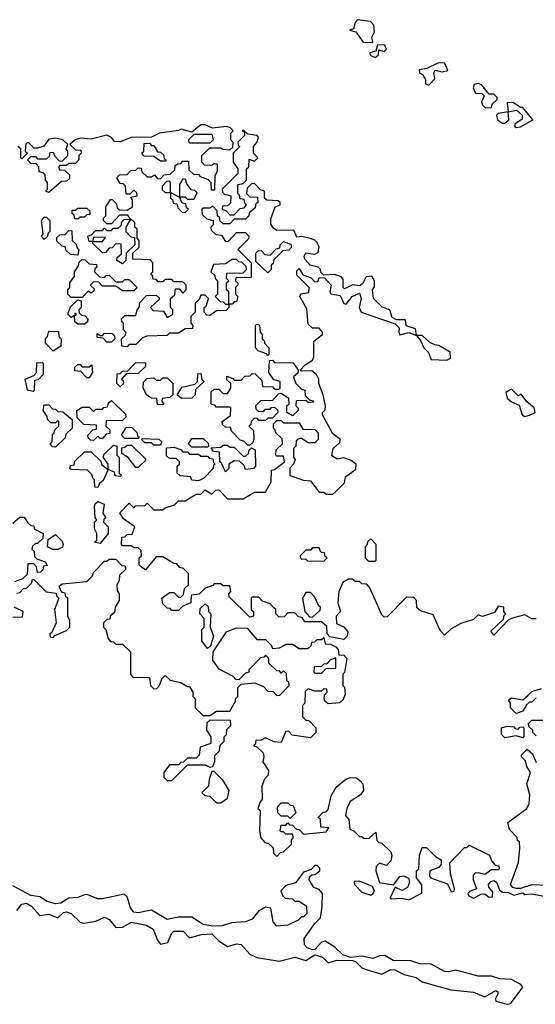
# Model space of a CAD drawing. Extents: x 2386423 to 2568864, y 578392 to 761999.
# Tile 276 of 454: x 2462685 to 2464991, y 731489 to 735892. Entities that reach past the tile are written whole.
import ezdxf

# ---------------------------------------------------------------- set-up
doc = ezdxf.new("R2010")
doc.units = 0

msp = doc.modelspace()

# ---------------------------------------------------------------- linework, layer by layer
at = {"layer": '0CON05XD'}
for points in [[(2464265, 735790), (2464260, 735815), (2464271.7, 735838.3), (2464268.3, 735868.3), (2464253.9, 735883.9), (2464195, 735892.5), (2464185, 735880), (2464178.3, 735851.7), (2464160, 735845), (2464188.3, 735838.3), (2464221.7, 735791.7), (2464265, 735790)], [(2464275, 735723.3), (2464290, 735735), (2464291.7, 735758.3), (2464315, 735750), (2464325, 735760), (2464318.3, 735778.3), (2464285, 735780), (2464278.3, 735751.7), (2464250, 735745), (2464255, 735732.5), (2464275, 735723.3)], [(2464515, 735600), (2464541.7, 735628.3), (2464537.5, 735655), (2464543.3, 735666.7), (2464575, 735660), (2464600, 735665), (2464585, 735700), (2464555, 735697.5), (2464506.4, 735673.6), (2464471.7, 735668.3), (2464472.5, 735655), (2464486.7, 735646.7), (2464500, 735625), (2464500, 735605), (2464515, 735600)], [(2464768.3, 735498.3), (2464795, 735500), (2464797.5, 735515), (2464820, 735535), (2464820, 735545), (2464805, 735560), (2464785, 735560), (2464750.7, 735600.7), (2464735, 735607.5), (2464717, 735603), (2464713, 735587), (2464723.6, 735563.6), (2464751.7, 735561.7), (2464761.7, 735551.7), (2464750, 735525), (2464755, 735510), (2464768.3, 735498.3)], [(2464905, 735410), (2464925, 735413.8), (2464980, 735445), (2464935, 735500), (2464925, 735500), (2464891.7, 735521.7), (2464865, 735520), (2464870, 735480), (2464825, 735472.5), (2464817.5, 735465), (2464822.5, 735445), (2464845, 735430), (2464855, 735430), (2464872.5, 735445), (2464870, 735480), (2464907.5, 735487.5), (2464932.5, 735465), (2464933, 735447), (2464900, 735425), (2464900, 735415), (2464905, 735410)], [(2463288.3, 735198.3), (2463301.7, 735181.7), (2463315, 735180), (2463331.7, 735198.3), (2463358.3, 735201.7), (2463378.3, 735221.7), (2463380, 735240), (2463391.7, 735248.3), (2463405, 735250), (2463415, 735260), (2463440, 735260), (2463441.7, 735221.7), (2463461.7, 735201.7), (2463485, 735200), (2463491.7, 735191.7), (2463528.3, 735178.3), (2463540, 735165), (2463541.7, 735131.7), (2463558.3, 735131.7), (2463560, 735195), (2463570, 735215), (2463570, 735245), (2463555, 735250), (2463545, 735240), (2463511.7, 735241.7), (2463500, 735255), (2463500, 735285), (2463535, 735320), (2463585, 735320), (2463593, 735313), (2463625, 735310), (2463638.3, 735321.7), (2463640, 735345), (2463630, 735355), (2463630, 735385), (2463640, 735395), (2463628.3, 735408.3), (2463610, 735415), (2463547, 735407), (2463515, 735422.5), (2463495, 735422.5), (2463455, 735390), (2463407, 735403), (2463395, 735396.7), (2463310, 735385), (2463275, 735367.5), (2463184.1, 735365.9), (2463135, 735346.7), (2463108.3, 735348.3), (2463095.8, 735365.8), (2463075, 735376), (2463005, 735358.8), (2462957.7, 735362.3), (2462932.5, 735355), (2462910, 735335), (2462935, 735310), (2462958.3, 735308.3), (2462960, 735295), (2462950, 735285), (2462950, 735265), (2462935, 735250), (2462905, 735250), (2462895, 735240), (2462865, 735240), (2462860, 735235), (2462861.7, 735221.7), (2462885, 735220), (2462908.3, 735198.3), (2462908.3, 735181.7), (2462895, 735170), (2462871.7, 735168.3), (2462815, 735120), (2462800, 735125), (2462810, 735135), (2462810, 735165), (2462800, 735175), (2462798.3, 735198.3), (2462788.3, 735208.3), (2462771.7, 735211.7), (2462770, 735235), (2462758.3, 735248.3), (2462735, 735250), (2462720, 735265), (2462735, 735280), (2462755, 735280), (2462765, 735270), (2462805, 735270), (2462818.3, 735281.7), (2462821.7, 735298.3), (2462835, 735300), (2462841.7, 735281.7), (2462861.7, 735261.7), (2462875, 735260), (2462900, 735285), (2462900, 735305), (2462892.5, 735315), (2462900, 735335), (2462877.5, 735355), (2462845, 735363.3), (2462815, 735357.5), (2462792.5, 735327.5), (2462765, 735317.5), (2462748.3, 735318.3), (2462735, 735332.5), (2462725, 735342.5), (2462713, 735337), (2462710, 735305), (2462720, 735295), (2462695, 735270), (2462690, 735275), (2462690, 735315), (2462676, 735326)], [(2463645, 735020), (2463671.7, 735048.3), (2463688.3, 735051.7), (2463700, 735065), (2463691.7, 735071.7), (2463688.3, 735088.3), (2463671.7, 735091.7), (2463668.3, 735108.3), (2463660, 735115), (2463660, 735155), (2463685, 735160), (2463700, 735175), (2463700, 735225), (2463710, 735235), (2463711.7, 735268.3), (2463735, 735260), (2463750, 735275), (2463730, 735295), (2463730, 735325), (2463745, 735342.5), (2463752.5, 735365), (2463747.5, 735375), (2463705, 735380), (2463685, 735400), (2463680, 735395), (2463690, 735390), (2463690, 735375), (2463660, 735345), (2463661.7, 735331.7), (2463670, 735325), (2463640, 735295), (2463640, 735255), (2463660, 735225), (2463660, 735205), (2463590, 735135), (2463591.7, 735121.7), (2463601.7, 735111.7), (2463630, 735105), (2463628.3, 735071.7), (2463615, 735060), (2463591.7, 735058.3), (2463590, 735045), (2463608.3, 735038.3), (2463625, 735020), (2463645, 735020)], [(2463335, 735260), (2463315, 735260), (2463285, 735280), (2463241.7, 735281.7), (2463230, 735295), (2463240, 735305), (2463241.7, 735338.3), (2463265, 735340), (2463275, 735330), (2463285, 735330), (2463301.7, 735301.7), (2463315, 735300), (2463328.3, 735288.3), (2463331.7, 735271.7), (2463340, 735265), (2463335, 735260)], [(2463535, 735340), (2463445, 735340), (2463440, 735355), (2463465, 735380), (2463545, 735380), (2463550, 735355), (2463535, 735340)], [(2463821.7, 733261.7), (2463805, 733280), (2463771.7, 733291.7), (2463755, 733310), (2463725, 733310), (2463720, 733305), (2463720, 733255), (2463730, 733245), (2463730, 733225), (2463715, 733220), (2463621.7, 733311.7), (2463620, 733325), (2463630, 733335), (2463625, 733360), (2463595, 733360), (2463585, 733370), (2463555, 733370), (2463548.3, 733361.7), (2463515, 733350), (2463487, 733323), (2463451.7, 733318.3), (2463450, 733285), (2463415, 733270), (2463395, 733250), (2463365, 733250), (2463358.3, 733258.3), (2463345, 733260), (2463325, 733280), (2463320, 733305), (2463355, 733330), (2463375, 733330), (2463395, 733310), (2463405, 733310), (2463418.3, 733321.7), (2463421.7, 733348.3), (2463440, 733365), (2463440, 733415), (2463418.3, 733438.3), (2463401.7, 733441.7), (2463388.3, 733458.3), (2463375, 733460), (2463325, 733490), (2463295, 733490), (2463248.3, 733431.7), (2463231.7, 733441.7), (2463220, 733455), (2463220, 733485), (2463230, 733495), (2463228.3, 733518.3), (2463215, 733530), (2463195, 733530), (2463185, 733540), (2463145, 733540), (2463140, 733545), (2463141.7, 733578.3), (2463155, 733580), (2463165, 733590), (2463188.3, 733591.7), (2463200, 733625), (2463150, 733660), (2463133, 733687), (2463175, 733730), (2463195, 733710), (2463202.5, 733717.5), (2463245, 733720), (2463255, 733730), (2463285, 733700), (2463325, 733700), (2463335, 733710), (2463377, 733723), (2463395, 733740), (2463425, 733740), (2463475, 733770), (2463495, 733770), (2463515, 733790), (2463545, 733770), (2463561.7, 733788.3), (2463575, 733790), (2463615, 733750), (2463685, 733750), (2463735, 733780), (2463785, 733780), (2463810, 733825), (2463811.7, 733878.3), (2463825, 733880), (2463870, 733915), (2463865, 733940), (2463835, 733940), (2463830, 733945), (2463831.7, 733968.3), (2463860, 733995), (2463858.3, 734018.3), (2463830, 734045), (2463828.3, 734058.3), (2463820, 734065), (2463820, 734085), (2463835, 734100), (2463855, 734100), (2463865, 734090), (2463935, 734090), (2463951.7, 734061.7), (2464005, 734060), (2464020, 734045), (2464020, 734015), (2464005, 734000), (2463975, 734000), (2463945, 734020), (2463935, 734020), (2463921.7, 734008.3), (2463920, 733985), (2463910, 733975), (2463910, 733935), (2463917.5, 733925), (2463910, 733905), (2463893, 733887), (2463893.3, 733853.3), (2463955, 733832.5), (2463985, 733830), (2464025, 733780), (2464045, 733780), (2464055, 733770), (2464085, 733770), (2464098.3, 733781.7), (2464138.3, 733821.7), (2464141.7, 733848.3), (2464188.3, 733881.7), (2464190, 733905), (2464165, 733922.5), (2464135, 733932.5), (2464105, 733927.5), (2464081.7, 733941.7), (2464087.5, 733975), (2464115, 734000), (2464120, 734015), (2464085, 734040), (2464040, 734125), (2464040, 734135), (2464051.7, 734148.3), (2464052.5, 734165), (2464042.5, 734215), (2464022.5, 734265), (2464022.5, 734285), (2464012.5, 734305), (2463991.7, 734321.7), (2463945, 734320), (2463940, 734325), (2463961.7, 734348.3), (2463995, 734370), (2464000, 734385), (2464000, 734455), (2464040, 734485), (2464040, 734495), (2464025, 734512.5), (2463995, 734512.5), (2463975, 734530), (2463969.3, 734599.3), (2463937.5, 734655), (2463943, 734667), (2463978.3, 734671.7), (2463980, 734695), (2463925, 734750), (2463925, 734770), (2463935, 734780), (2463951.7, 734751.7), (2463988.3, 734738.3), (2464005, 734720), (2464018.3, 734721.7), (2464025, 734740), (2464048.3, 734738.3), (2464077.5, 734705), (2464072.5, 734675), (2464077, 734667), (2464118.8, 734658.8), (2464135, 734622.5), (2464145, 734620), (2464172.5, 734655), (2464205, 734670), (2464212.5, 734645), (2464203.3, 734605), (2464212.5, 734585), (2464365, 734532.5), (2464382.5, 734515), (2464380, 734495), (2464385, 734483.3), (2464425, 734493.3), (2464460, 734480), (2464478.3, 734458.3), (2464493.3, 734425), (2464513.6, 734403.6), (2464525, 734372.5), (2464595, 734370), (2464611.7, 734378.3), (2464610, 734405), (2464560, 734435), (2464541.7, 734438.3), (2464519.3, 734449.3), (2464485, 734480), (2464460, 734480), (2464455, 734510), (2464413.6, 734523.6), (2464410, 734550), (2464370.7, 734550.7), (2464350.7, 734560.7), (2464340, 734595), (2464306.4, 734606.4), (2464267.5, 734645), (2464262.5, 734685), (2464271.7, 734698.3), (2464272.5, 734725), (2464260, 734745), (2464235, 734742.5), (2464218.3, 734711.7), (2464205, 734702.5), (2464173.6, 734706.4), (2464138.3, 734688.3), (2464132.5, 734695), (2464131.7, 734731.7), (2464123, 734743), (2464095, 734752.5), (2464045, 734750), (2464031.7, 734761.7), (2464030, 734775), (2464020, 734785), (2463984, 734794), (2463960.8, 734820.8), (2463956.7, 734835), (2463965, 734850), (2464005, 734843.8), (2464019.3, 734850.7), (2464023.8, 734875), (2464015.8, 734895.8), (2464005, 734906.7), (2463985, 734913.3), (2463945, 734922.5), (2463925, 734920), (2463911.7, 734951.7), (2463835, 734950), (2463820, 734960), (2463808.3, 734978.3), (2463808.3, 735001.7), (2463827.5, 735055), (2463850, 735065), (2463850, 735075), (2463841.7, 735081.7), (2463790, 735085), (2463780, 735095), (2463780, 735125), (2463761.7, 735131.7), (2463735, 735160), (2463721.7, 735158.3), (2463701.7, 735138.3), (2463700, 735115), (2463715, 735100), (2463748.3, 735098.3), (2463750, 735075), (2463741.7, 735068.3), (2463738.3, 735051.7), (2463711.7, 735028.3), (2463710, 735015), (2463695, 735000), (2463645, 735000), (2463625, 734980), (2463595, 734980), (2463581.7, 734991.7), (2463578.3, 735008.3), (2463570, 735015), (2463568.3, 735038.3), (2463548.3, 735058.3), (2463535, 735050), (2463505, 735050), (2463500, 735045), (2463501.7, 735021.7), (2463521.7, 735001.7), (2463550, 734995), (2463550, 734975), (2463540, 734965), (2463541.7, 734951.7), (2463561.7, 734931.7), (2463588.3, 734928.3), (2463605, 734900), (2463618.3, 734901.7), (2463655, 734940), (2463695, 734940), (2463710, 734925), (2463708.3, 734911.7), (2463660, 734865), (2463720, 734805), (2463720, 734740), (2463651.7, 734738.3), (2463650, 734725), (2463660, 734715), (2463660, 734705), (2463650, 734695), (2463650, 734665), (2463660, 734655), (2463655, 734630), (2463645, 734630), (2463635, 734620), (2463620, 734620), (2463620, 734675), (2463610, 734685), (2463610, 734715), (2463620, 734725), (2463610, 734735), (2463611.7, 734758.3), (2463685, 734760), (2463700, 734775), (2463698.3, 734788.3), (2463678.3, 734808.3), (2463665, 734810), (2463655, 734820), (2463635, 734820), (2463605, 734800), (2463551.7, 734798.3), (2463540, 734765), (2463558.3, 734748.3), (2463560, 734735), (2463570, 734725), (2463570, 734665), (2463560, 734655), (2463581.7, 734631.7), (2463595, 734630), (2463605, 734620), (2463620, 734620), (2463620, 734605), (2463608.3, 734591.7), (2463565, 734590), (2463535, 734570), (2463521.7, 734571.7), (2463510, 734585), (2463510, 734605), (2463518.3, 734611.7), (2463530, 734645), (2463515, 734660), (2463495, 734660), (2463488.3, 734641.7), (2463470, 734625), (2463470, 734585), (2463450, 734565), (2463450, 734535), (2463460, 734525), (2463458.3, 734511.7), (2463425, 734510), (2463395, 734490), (2463355, 734490), (2463345, 734480), (2463253, 734477), (2463235, 734470), (2463205, 734440), (2463175, 734440), (2463165, 734430), (2463141.7, 734431.7), (2463140, 734465), (2463158.3, 734481.7), (2463160, 734495), (2463150, 734505), (2463150, 734535), (2463141.7, 734541.7), (2463140, 734555), (2463155, 734570), (2463205, 734570), (2463210, 734595), (2463220, 734605), (2463221.7, 734628.3), (2463251.7, 734658.3), (2463295, 734660), (2463308.3, 734648.3), (2463308.3, 734641.7), (2463270, 734605), (2463282.5, 734592.5), (2463328.3, 734588.3), (2463345, 734560), (2463370, 734575), (2463370, 734595), (2463360, 734605), (2463360, 734645), (2463378.3, 734661.7), (2463381.7, 734688.3), (2463398.3, 734688.3), (2463415, 734670), (2463430, 734685), (2463430, 734705), (2463415, 734720), (2463375, 734720), (2463365, 734730), (2463335, 734730), (2463325, 734720), (2463305, 734720), (2463295, 734730), (2463281.7, 734731.7), (2463278.3, 734748.3), (2463270, 734755), (2463280, 734765), (2463280, 734805), (2463268.3, 734818.3), (2463191.7, 734821.7), (2463191.7, 734848.3), (2463220, 734875), (2463220, 734905), (2463210, 734915), (2463210, 734955), (2463200, 734965), (2463200, 734985), (2463180, 735000), (2463168.3, 735018.3), (2463131.7, 735018.3), (2463095, 734980), (2463075, 734980), (2463060, 734995), (2463060, 735005), (2463070, 735015), (2463070, 735055), (2463091.7, 735088.3), (2463098.3, 735088.3), (2463118.3, 735068.3), (2463121.7, 735051.7), (2463131.7, 735041.7), (2463165, 735040), (2463190, 735055), (2463190, 735085), (2463181.7, 735098.3), (2463210, 735105), (2463208.3, 735118.3), (2463195, 735130), (2463178.3, 735111.7), (2463161.7, 735111.7), (2463158.3, 735148.3), (2463148.3, 735158.3), (2463135, 735160), (2463120, 735185), (2463131.7, 735198.3), (2463165, 735200), (2463181.7, 735218.3), (2463205, 735220), (2463215, 735230), (2463228.3, 735228.3), (2463231.7, 735211.7), (2463255, 735190), (2463275, 735190), (2463288.3, 735198.3)], [(2463425, 735030), (2463440, 735045), (2463431.7, 735051.7), (2463428.3, 735068.3), (2463411.7, 735071.7), (2463400, 735100), (2463425, 735100), (2463435, 735090), (2463465, 735090), (2463478.3, 735118.3), (2463468.3, 735128.3), (2463451.7, 735131.7), (2463431.7, 735161.7), (2463428.3, 735178.3), (2463415, 735180), (2463400, 735155), (2463400, 735100), (2463395, 735100), (2463360, 735120), (2463360, 735165), (2463355, 735170), (2463341.7, 735168.3), (2463321.7, 735148.3), (2463321.7, 735131.7), (2463335, 735120), (2463360, 735120), (2463360, 735095), (2463368.3, 735088.3), (2463371.7, 735071.7), (2463388.3, 735068.3), (2463391.7, 735051.7), (2463411.7, 735031.7), (2463425, 735030)], [(2462945, 735000), (2462931.7, 735001.7), (2462928.3, 735018.3), (2462920, 735025), (2462920, 735040), (2462935, 735040), (2462945, 735050), (2462985, 735050), (2462998.3, 735038.3), (2462998.3, 735021.7), (2462985, 735020), (2462975, 735010), (2462955, 735010), (2462945, 735000)], [(2462795, 734910), (2462782.5, 734922.5), (2462790, 734935), (2462782.5, 734995), (2462795, 735010), (2462805, 735010), (2462820, 734995), (2462820, 734945), (2462811.7, 734938.3), (2462808.3, 734921.7), (2462795, 734910)], [(2463145, 734800), (2463120, 734815), (2463121.7, 734828.3), (2463140, 734845), (2463138.3, 734888.3), (2463115, 734890), (2463098.3, 734871.7), (2463085, 734870), (2463068.3, 734851.7), (2463055, 734850), (2463011.7, 734891.7), (2463010, 734900), (2463055, 734900), (2463068.3, 734918.3), (2463015, 734920), (2463010, 734900), (2462995, 734900), (2462990, 734925), (2463008.3, 734931.7), (2463025, 734950), (2463055, 734950), (2463065, 734960), (2463075, 734950), (2463095, 734950), (2463105, 734960), (2463125, 734960), (2463138.3, 734971.7), (2463141.7, 734988.3), (2463151.7, 734998.3), (2463180, 735000), (2463160, 734965), (2463160, 734945), (2463181.7, 734921.7), (2463198.3, 734918.3), (2463200, 734885), (2463161.7, 734848.3), (2463160, 734815), (2463145, 734800)], [(2462945, 734840), (2462911.7, 734841.7), (2462891.7, 734861.7), (2462890, 734875), (2462875, 734880), (2462851.7, 734901.7), (2462851.7, 734918.3), (2462865, 734930), (2462888.3, 734931.7), (2462905, 734950), (2462918.3, 734948.3), (2462920, 734905), (2462938.3, 734888.3), (2462941.7, 734871.7), (2462950, 734865), (2462945, 734840)], [(2463795, 734760), (2463741.7, 734811.7), (2463741.7, 734848.3), (2463751.7, 734858.3), (2463765, 734860), (2463781.7, 734841.7), (2463805, 734840), (2463831.7, 734868.3), (2463848.3, 734871.7), (2463850, 734885), (2463865, 734900), (2463898.3, 734888.3), (2463900, 734875), (2463888.3, 734861.7), (2463861.7, 734858.3), (2463821.7, 734818.3), (2463818.3, 734801.7), (2463810, 734795), (2463810, 734775), (2463795, 734760)], [(2462965, 734650), (2462915, 734650), (2462900, 734665), (2462900, 734685), (2462910, 734695), (2462910, 734715), (2462930, 734745), (2462930, 734765), (2462948.3, 734791.7), (2462951.7, 734808.3), (2462965, 734820), (2462978.3, 734818.3), (2462995, 734800), (2463028.3, 734798.3), (2463030, 734785), (2463021.7, 734778.3), (2463020, 734765), (2463041.7, 734741.7), (2463065, 734740), (2463071.7, 734748.3), (2463085, 734750), (2463115, 734720), (2463145, 734720), (2463155, 734730), (2463175, 734730), (2463210, 734695), (2463195, 734680), (2463145, 734680), (2463115, 734700), (2463055, 734700), (2463038.3, 734718.3), (2463015, 734720), (2463000, 734705), (2463018.3, 734688.3), (2463018.3, 734681.7), (2463005, 734670), (2462991.7, 734678.3), (2462965, 734650)], [(2462975, 734530), (2462945, 734530), (2462931.7, 734541.7), (2462930, 734570), (2462938.3, 734571.7), (2462938.3, 734578.3), (2462931.7, 734578.3), (2462930, 734570), (2462915, 734560), (2462900, 734575), (2462911.7, 734608.3), (2462945, 734640), (2462960, 734635), (2462960, 734605), (2462950, 734595), (2462951.7, 734581.7), (2462961.7, 734571.7), (2462978.3, 734568.3), (2462990, 734555), (2462988.3, 734541.7), (2462975, 734530)], [(2463795, 734390), (2463788.3, 734398.3), (2463751.7, 734411.7), (2463740, 734425), (2463740, 734525), (2463745, 734530), (2463758.3, 734528.3), (2463760, 734495), (2463770, 734485), (2463770, 734465), (2463780, 734455), (2463780, 734445), (2463800, 734425), (2463800, 734395), (2463795, 734390)], [(2462835, 734410), (2462800, 734445), (2462800, 734465), (2462810, 734475), (2462815, 734500), (2462858.3, 734498.3), (2462860, 734475), (2462870, 734465), (2462868.3, 734431.7), (2462835, 734410)], [(2463095, 734450), (2463075, 734450), (2463058.3, 734468.3), (2463031.7, 734471.7), (2463031.7, 734488.3), (2463045, 734480), (2463055, 734480), (2463065, 734490), (2463098.3, 734488.3), (2463108.3, 734478.3), (2463110, 734465), (2463095, 734450)], [(2463715, 733990), (2463705, 733990), (2463687, 734007), (2463671.7, 734011.7), (2463631.7, 734051.7), (2463628.3, 734068.3), (2463605, 734070), (2463591.7, 734081.7), (2463590, 734095), (2463628.3, 734121.7), (2463630, 734155), (2463625, 734160), (2463565, 734160), (2463558.3, 734168.3), (2463541.7, 734171.7), (2463541.7, 734228.3), (2463555, 734240), (2463575, 734240), (2463595, 734220), (2463615, 734220), (2463630, 734245), (2463630, 734265), (2463611.7, 734281.7), (2463611.7, 734298.3), (2463638.3, 734288.3), (2463645, 734280), (2463675, 734280), (2463691.7, 734298.3), (2463715, 734300), (2463725, 734310), (2463738.3, 734308.3), (2463768.3, 734278.3), (2463771.7, 734251.7), (2463815, 734250), (2463825, 734240), (2463845, 734240), (2463850, 734245), (2463850, 734275), (2463821.7, 734281.7), (2463800, 734315), (2463801.7, 734368.3), (2463815, 734370), (2463825, 734360), (2463908.3, 734358.3), (2463930, 734325), (2463928.3, 734311.7), (2463910, 734295), (2463920, 734265), (2463945, 734240), (2463960, 734235), (2463961.7, 734211.7), (2463981.7, 734191.7), (2463998.3, 734188.3), (2463998.3, 734181.7), (2463975, 734180), (2463965, 734190), (2463921.7, 734188.3), (2463920, 734165), (2463930, 734155), (2463930, 734145), (2463905, 734120), (2463880, 734135), (2463880, 734165), (2463890, 734175), (2463888.3, 734198.3), (2463855, 734220), (2463841.7, 734218.3), (2463815, 734190), (2463761.7, 734188.3), (2463740, 734165), (2463741.7, 734151.7), (2463751.7, 734141.7), (2463775, 734140), (2463785, 734150), (2463805, 734150), (2463811.7, 734158.3), (2463825, 734160), (2463838.3, 734148.3), (2463840, 734135), (2463815, 734110), (2463795, 734110), (2463785, 734100), (2463755, 734100), (2463748.3, 734108.3), (2463735, 734110), (2463720, 734095), (2463718.3, 734081.7), (2463710, 734075), (2463730, 734055), (2463732.5, 734015), (2463728.3, 734001.7), (2463715, 733990)], [(2462745, 734230), (2462720, 734235), (2462710, 734285), (2462748.3, 734301.7), (2462760, 734315), (2462761.7, 734358.3), (2462785, 734360), (2462790, 734355), (2462790, 734305), (2462768.3, 734281.7), (2462751.7, 734278.3), (2462750, 734235), (2462745, 734230)], [(2462995, 734290), (2462985, 734290), (2462958.3, 734318.3), (2462931.7, 734321.7), (2462931.7, 734338.3), (2462945, 734350), (2462955, 734350), (2462965, 734340), (2462995, 734340), (2463008.3, 734348.3), (2463010, 734315), (2462995, 734290)], [(2463135, 734250), (2463120, 734265), (2463121.7, 734308.3), (2463135, 734310), (2463145, 734320), (2463168.3, 734321.7), (2463205, 734360), (2463248.3, 734358.3), (2463248.3, 734341.7), (2463215, 734310), (2463161.7, 734308.3), (2463140, 734285), (2463148.3, 734278.3), (2463150, 734265), (2463135, 734250)], [(2463325, 734170), (2463301.7, 734171.7), (2463298.3, 734198.3), (2463275, 734200), (2463253.3, 734213.3), (2463237.5, 734245), (2463238.3, 734271.7), (2463253, 734287), (2463285, 734290), (2463295, 734280), (2463315, 734280), (2463325, 734290), (2463345, 734290), (2463370, 734265), (2463370, 734215), (2463357, 734203), (2463321.7, 734198.3), (2463320, 734185), (2463330, 734175), (2463325, 734170)], [(2463408.3, 734198.3), (2463390, 734215), (2463411.7, 734248.3), (2463468.3, 734261.7), (2463480, 734275), (2463481.7, 734308.3), (2463495, 734310), (2463500, 734285), (2463510, 734275), (2463471.7, 734238.3), (2463470, 734215), (2463455, 734200), (2463408.3, 734198.3)], [(2464945, 734117.5), (2464965, 734123.3), (2464990, 734135), (2464986.4, 734156.4), (2464953.6, 734183.6), (2464928.3, 734218.3), (2464915, 734210), (2464885, 734240), (2464865, 734230), (2464860, 734225), (2464865, 734200), (2464885, 734183.3), (2464918.3, 734168.3), (2464932.5, 734125), (2464945, 734117.5)], [(2462845, 733980), (2462831.7, 733981.7), (2462820, 733995), (2462830, 734005), (2462831.7, 734038.3), (2462838.3, 734041.7), (2462841.7, 734058.3), (2462860, 734075), (2462860, 734095), (2462855, 734100), (2462845, 734090), (2462825, 734090), (2462810, 734105), (2462808.3, 734118.3), (2462790, 734145), (2462795, 734170), (2462815, 734170), (2462831.7, 734151.7), (2462845, 734150), (2462855, 734140), (2462878.3, 734138.3), (2462920, 734105), (2462920, 734065), (2462891.7, 734038.3), (2462888.3, 734021.7), (2462845, 733980)], [(2463015, 734010), (2463001.7, 734011.7), (2462991.7, 734021.7), (2462990, 734035), (2463011.7, 734058.3), (2463028.3, 734061.7), (2463028.3, 734078.3), (2462971.7, 734081.7), (2462941.7, 734111.7), (2462940, 734145), (2462965, 734160), (2462995, 734160), (2463015, 734140), (2463025, 734150), (2463055, 734150), (2463061.7, 734158.3), (2463078.3, 734161.7), (2463081.7, 734178.3), (2463095, 734190), (2463158.3, 734128.3), (2463160, 734115), (2463145, 734100), (2463071.7, 734098.3), (2463070, 734075), (2463088.3, 734058.3), (2463088.3, 734041.7), (2463071.7, 734038.3), (2463055, 734020), (2463045, 734020), (2463035, 734030), (2463015, 734010)], [(2463215, 734020), (2463155, 734020), (2463140, 734035), (2463161.7, 734068.3), (2463185, 734070), (2463210, 734045), (2463211.7, 734031.7), (2463220, 734025), (2463215, 734020)], [(2463315, 733990), (2463285, 733990), (2463275, 734000), (2463245, 734000), (2463230, 734015), (2463235, 734020), (2463307, 734017), (2463320, 734005), (2463315, 733990)], [(2463525, 733980), (2463455, 733980), (2463440, 733995), (2463455, 734020), (2463505, 734020), (2463528.3, 733998.3), (2463530, 733985), (2463525, 733980)], [(2463135, 733850), (2463111.7, 733851.7), (2463108.3, 733868.3), (2463080, 733880), (2463080, 733905), (2463060, 733935), (2463061.7, 733948.3), (2463105, 733990), (2463120, 733985), (2463120, 733945), (2463130, 733935), (2463130, 733865), (2463140, 733855), (2463135, 733850)], [(2463215, 733890), (2463205, 733890), (2463170, 733935), (2463141.7, 733951.7), (2463141.7, 733978.3), (2463155, 733980), (2463165, 733990), (2463185, 733990), (2463248.3, 733928.3), (2463248.3, 733921.7), (2463215, 733890)], [(2463485, 733830), (2463455, 733832.5), (2463448.3, 733848.3), (2463403, 733853), (2463390, 733865), (2463390, 733895), (2463400, 733905), (2463400, 733915), (2463385, 733930), (2463355, 733930), (2463341.7, 733941.7), (2463341.7, 733978.3), (2463375, 733980), (2463405, 733970), (2463415, 733960), (2463435, 733960), (2463445, 733950), (2463485, 733950), (2463495, 733940), (2463525, 733940), (2463531.7, 733931.7), (2463548.3, 733928.3), (2463551.7, 733911.7), (2463560, 733905), (2463551.7, 733898.3), (2463550, 733885), (2463508.3, 733841.7), (2463485, 733830)], [(2463605, 733870), (2463588.3, 733908.3), (2463580, 733915), (2463578.3, 733958.3), (2463551.7, 733961.7), (2463541.7, 733978.3), (2463585, 733980), (2463595, 733990), (2463615, 733990), (2463625, 733980), (2463645, 733980), (2463685, 733940), (2463695, 733940), (2463708.3, 733951.7), (2463711.7, 733968.3), (2463721.7, 733978.3), (2463738.3, 733968.3), (2463740, 733895), (2463730, 733885), (2463695, 733880), (2463688.3, 733898.3), (2463668.3, 733918.3), (2463645, 733920), (2463620, 733905), (2463620, 733885), (2463605, 733870)], [(2463035, 733800), (2463021.7, 733801.7), (2463020, 733835), (2463011.7, 733841.7), (2463008.3, 733858.3), (2462988.3, 733878.3), (2462915, 733880), (2462910, 733885), (2462911.7, 733898.3), (2462928.3, 733901.7), (2462931.7, 733918.3), (2462975, 733960), (2463005, 733960), (2463048.3, 733918.3), (2463051.7, 733901.7), (2463080, 733880), (2463058.3, 733831.7), (2463041.7, 733818.3), (2463035, 733800)], [(2463045, 733550), (2463020, 733555), (2463030, 733565), (2463030, 733595), (2463020, 733615), (2463020, 733645), (2463030, 733655), (2463022.5, 733665), (2463020, 733715), (2463023, 733727), (2463035, 733737.5), (2463062.5, 733725), (2463057.5, 733685), (2463070, 733665), (2463061.7, 733658.3), (2463060, 733645), (2463080, 733625), (2463080, 733595), (2463045, 733550)], [(2462655, 733640), (2462685, 733667.5), (2462705, 733667.5), (2462721.7, 733641.7), (2462735, 733630), (2462748.3, 733628.3), (2462750, 733615), (2462790, 733595), (2462788.3, 733571.7), (2462765, 733550), (2462755, 733550), (2462741.7, 733538.3), (2462740, 733525), (2462750, 733515), (2462751.7, 733491.7), (2462761.7, 733481.7), (2462798.3, 733468.3), (2462808.3, 733451.7), (2462791.7, 733448.3), (2462788.3, 733431.7), (2462778.3, 733421.7), (2462765, 733420), (2462760, 733445), (2462748.3, 733458.3), (2462721.7, 733458.3), (2462718.3, 733411.7), (2462698.3, 733391.7), (2462661.7, 733378.3)], [(2462855, 733522.5), (2462833, 733523), (2462810, 733535), (2462811.7, 733568.3), (2462845, 733590), (2462875, 733560), (2462880, 733545), (2462876.7, 733533.3), (2462855, 733522.5)], [(2464275, 733470), (2464280, 733475), (2464280, 733545), (2464255, 733570), (2464241.7, 733558.3), (2464238.3, 733541.7), (2464230, 733535), (2464230, 733485), (2464245, 733470), (2464275, 733470)], [(2464045, 733470), (2464060, 733485), (2464051.7, 733491.7), (2464048.3, 733508.3), (2464031.7, 733511.7), (2464025, 733530), (2463995, 733530), (2463985, 733520), (2463965, 733520), (2463940, 733495), (2463941.7, 733481.7), (2463965, 733480), (2463972.5, 733472.5), (2464045, 733470)], [(2462848.3, 733328.3), (2462850, 733315), (2462860, 733305), (2462840, 733255), (2462847.5, 733195), (2462828.3, 733151.7), (2462820, 733145), (2462821.7, 733131.7), (2462835, 733130), (2462841.7, 733138.3), (2462895, 733160), (2462910, 733175), (2462910, 733205), (2462900, 733225), (2462900, 733305), (2462891.7, 733311.7), (2462888.3, 733328.3), (2462871.7, 733331.7), (2462861.7, 733358.3), (2462875, 733370), (2462985, 733380), (2463010, 733405), (2463015, 733420), (2463065, 733470), (2463075, 733470), (2463085, 733480), (2463115, 733480), (2463141.7, 733451.7), (2463155, 733450), (2463160, 733435), (2463131.7, 733408.3), (2463130, 733385), (2463120, 733365), (2463121.7, 733338.3), (2463130, 733325), (2463130, 733295), (2463112.5, 733265), (2463108.3, 733241.7), (2463090, 733225), (2463088.3, 733211.7), (2463075, 733210), (2463060, 733195), (2463060, 733175), (2463070, 733165), (2463080, 733125), (2463091.7, 733111.7), (2463105, 733110), (2463115, 733100), (2463145, 733100), (2463180, 733065), (2463180, 732965), (2463191.7, 732951.7), (2463265, 732950), (2463270, 732915), (2463285, 732900), (2463298.3, 732901.7), (2463310, 732915), (2463320, 732945), (2463335, 732960), (2463358.3, 732938.3), (2463405, 732927.5), (2463435, 732910), (2463445, 732910), (2463460, 732885), (2463460, 732865), (2463470, 732855), (2463470, 732815), (2463505, 732780), (2463535, 732780), (2463565, 732800), (2463625, 732800), (2463650, 732845), (2463650, 732855), (2463660, 732865), (2463660, 732905), (2463675, 732920), (2463737, 732927), (2463775, 732910), (2463795, 732890), (2463818.3, 732888.3), (2463835, 732870), (2463848.3, 732871.7), (2463890, 732915), (2463888.3, 732928.3), (2463880, 732935), (2463878.3, 732968.3), (2463865, 732980), (2463855, 732970), (2463848.3, 732978.3), (2463835, 732980), (2463800, 733015), (2463800, 733035), (2463785, 733050), (2463778.3, 733041.7), (2463761.7, 733038.3), (2463710, 732985), (2463710, 732975), (2463695, 732970), (2463665, 732940), (2463651.7, 732941.7), (2463640, 732955), (2463577, 732987), (2463548.3, 733028.3), (2463550, 733065), (2463610, 733155), (2463655, 733172.5), (2463701.7, 733171.7), (2463745, 733120), (2463785, 733120), (2463810, 733095), (2463815, 733080), (2463847, 733083), (2463870, 733095), (2463875, 733100), (2463905, 733100), (2463935, 733080), (2463975, 733080), (2463988.3, 733091.7), (2463991.7, 733108.3), (2464005, 733110), (2464015, 733120), (2464035, 733120), (2464045, 733130), (2464051.7, 733101.7), (2464075, 733100), (2464098.3, 733088.3), (2464110, 733075), (2464111.7, 733051.7), (2464135, 733050), (2464147.5, 733035), (2464137, 732973), (2464130, 732965), (2464130, 732915), (2464137, 732907), (2464140, 732875), (2464130.7, 732849.3), (2464115, 732836.7), (2464065, 732832.5), (2464050, 732845), (2464047.5, 732855), (2464048.3, 732871.7), (2464060, 732885), (2464058.3, 732898.3), (2464045, 732900), (2464035, 732890), (2464005, 732890), (2463975, 732900), (2463961.7, 732888.3), (2463960, 732835), (2463950, 732825), (2463950, 732775), (2463965, 732760), (2463978.3, 732758.3), (2464010, 732725), (2464010, 732705), (2463985, 732680), (2463903, 732693), (2463888.3, 732708.3), (2463875, 732710), (2463855, 732660), (2463823, 732663), (2463785, 732680), (2463765, 732670), (2463741.7, 732668.3), (2463738.3, 732651.7), (2463730, 732645), (2463745, 732640), (2463773.6, 732613.6), (2463777.5, 732595), (2463773, 732573), (2463797.5, 732535), (2463797, 732513), (2463780, 732495), (2463767.5, 732465), (2463770, 732405), (2463760, 732395), (2463750, 732365), (2463760, 732355), (2463757.5, 732265), (2463763, 732233), (2463781.7, 732211.7), (2463798.3, 732208.3), (2463818.3, 732188.3), (2463820, 732165), (2463835, 732150), (2463851.7, 732168.3), (2463865, 732170), (2463900, 732205), (2463900, 732225), (2463910, 732235), (2463905, 732250), (2463875, 732250), (2463865, 732260), (2463855, 732260), (2463850, 732265), (2463855, 732290), (2463875, 732290), (2463885, 732300), (2463891.7, 732291.7), (2463905, 732290), (2463921.7, 732271.7), (2463935, 732270), (2463955, 732250), (2464055, 732260), (2464068.3, 732278.3), (2464031.7, 732281.7), (2464030, 732315), (2464020, 732325), (2464041.7, 732348.3), (2464055, 732350), (2464065, 732360), (2464078.3, 732421.7), (2464100.8, 732459.2), (2464144.2, 732495.8), (2464165, 732503.3), (2464191.7, 732501.7), (2464208.3, 732488.3), (2464220, 732475), (2464222.5, 732445), (2464210, 732425), (2464163.6, 732396.4), (2464147.5, 732365), (2464142.5, 732332.5), (2464157.5, 732315), (2464161.7, 732271.7), (2464180, 732265), (2464205, 732240), (2464215, 732240), (2464225, 732230), (2464248.3, 732231.7), (2464278.3, 732258.3), (2464281.7, 732221.7), (2464291.7, 732211.7), (2464305, 732210), (2464345, 732170), (2464350, 732155), (2464345, 732130), (2464325, 732110), (2464295, 732120), (2464280, 732105), (2464277.5, 732085), (2464293.8, 732033.8), (2464357.5, 732022.5), (2464385, 732060), (2464403, 732063), (2464423.3, 732053.3), (2464428.8, 732035), (2464419.5, 732010.5), (2464395, 731998), (2464365, 732012.5), (2464342.5, 731965), (2464345, 731960), (2464393, 731963), (2464425, 731956.2), (2464483.6, 731986.4), (2464483, 732023), (2464460, 732055), (2464460, 732085), (2464470, 732095), (2464472.5, 732155), (2464485, 732190), (2464505, 732190), (2464545, 732150), (2464570, 732135), (2464570, 732115), (2464559.3, 732100.7), (2464520, 732085), (2464517.5, 732065), (2464522.5, 732055), (2464597.7, 732027.7), (2464615, 731992.5), (2464627.5, 731995), (2464630, 732005), (2464611.7, 732071.7), (2464608.3, 732121.7), (2464675, 732190), (2464685, 732190), (2464695, 732200), (2464786.4, 732156.4), (2464795, 732130), (2464811.7, 732111.7), (2464828.3, 732108.3), (2464830, 732095), (2464825, 732090), (2464795, 732090), (2464765, 732070), (2464735, 732077.5), (2464720, 732075), (2464713.3, 732066.7), (2464713.6, 732046.4), (2464727.5, 732005), (2464700, 731995), (2464690, 731985), (2464693.6, 731973.6), (2464715, 731963.3), (2464748.3, 731981.7), (2464765, 731982.5), (2464785, 731967.5), (2464800, 731970), (2464801.7, 731991.7), (2464783, 732013), (2464782.5, 732025), (2464791.7, 732038.3), (2464805, 732042.5), (2464817.5, 732035), (2464830.7, 732000.7), (2464845, 731990), (2464871.7, 731988.3), (2464895, 731977.5), (2464935, 731987.5), (2464945, 731980), (2464975, 731982.5), (2465045, 731970)], [(2462671.7, 733328.3), (2462685, 733330), (2462701.7, 733348.3), (2462715, 733350), (2462738.3, 733371.7), (2462741.7, 733388.3), (2462748.3, 733388.3), (2462803, 733333), (2462848.3, 733328.3)], [(2464995, 733212.5), (2464975, 733212.5), (2464945, 733230), (2464893, 733217), (2464871.7, 733208.3), (2464805, 733140), (2464791.7, 733158.3), (2464848.3, 733211.7), (2464851.7, 733228.3), (2464860, 733235), (2464850, 733245), (2464850, 733265), (2464825, 733270), (2464808.3, 733241.7), (2464755, 733222.5), (2464735, 733230), (2464715, 733210), (2464658.3, 733191.7), (2464615, 733167.5), (2464585, 733140), (2464565, 733160), (2464535, 733230), (2464478.3, 733248.3), (2464461.7, 733261.7), (2464460, 733295), (2464448.3, 733308.3), (2464415, 733310), (2464328.3, 733221.7), (2464315, 733220), (2464305, 733230), (2464251.7, 733351.7), (2464238.3, 733368.3), (2464215, 733370), (2464205, 733380), (2464185, 733380), (2464175, 733390), (2464155, 733390), (2464130, 733375), (2464112.5, 733335), (2464107.5, 733285), (2464120, 733245), (2464100, 733225), (2464101.7, 733191.7), (2464135, 733177.5), (2464152.5, 733155), (2464150, 733135), (2464135, 733120), (2464071.7, 733131.7), (2464060, 733145), (2464058.3, 733178.3), (2464035, 733200), (2463960, 733200), (2463948.3, 733218.3), (2463931.7, 733221.7), (2463915, 733240), (2463885, 733240), (2463868.3, 733221.7), (2463845, 733220), (2463830, 733235), (2463830, 733255), (2463821.7, 733261.7)], [(2463995, 733220), (2464028.3, 733251.7), (2464030, 733265), (2464021.7, 733271.7), (2464005, 733310), (2463985, 733330), (2463965, 733330), (2463950, 733305), (2463960, 733245), (2463981.7, 733221.7), (2463995, 733220)], [(2463525, 733080), (2463500, 733115), (2463500, 733165), (2463510, 733175), (2463510, 733215), (2463490, 733235), (2463491.7, 733258.3), (2463515, 733280), (2463528.3, 733268.3), (2463530, 733245), (2463540, 733235), (2463537.5, 733175), (2463552.5, 733135), (2463538.3, 733091.7), (2463525, 733080)], [(2462655, 733220), (2462698.3, 733221.7), (2462700, 733245), (2462660, 733265)], [(2464035, 732970), (2464055, 732990), (2464098.3, 732991.7), (2464098.3, 733038.3), (2464071.7, 733028.3), (2464058.3, 733011.7), (2464045, 733010), (2464035, 733000), (2464001.7, 732998.3), (2464000, 732975), (2464005, 732970), (2464035, 732970)], [(2464995, 732860), (2464975, 732840), (2464965, 732840), (2464951.7, 732828.3), (2464935, 732800), (2464905, 732790), (2464880, 732815), (2464880, 732835), (2464871.7, 732848.3), (2464885, 732860), (2464935, 732850), (2464959.3, 732870.7), (2464975, 732887.5), (2465018.3, 732901.7)], [(2463365, 732490), (2463435, 732560), (2463515, 732560), (2463535, 732550), (2463548.3, 732551.7), (2463557.5, 732575), (2463558.3, 732601.7), (2463578.3, 732621.7), (2463581.7, 732648.3), (2463600, 732665), (2463600, 732685), (2463610, 732695), (2463611.7, 732718.3), (2463630, 732735), (2463628.3, 732758.3), (2463535, 732760), (2463521.7, 732748.3), (2463520, 732715), (2463540, 732685), (2463540, 732655), (2463491.7, 732638.3), (2463487, 732603), (2463475, 732590), (2463435, 732590), (2463418.3, 732571.7), (2463405, 732570), (2463395, 732560), (2463355, 732560), (2463330, 732525), (2463330, 732505), (2463345, 732490), (2463365, 732490)], [(2464995, 732690), (2464980, 732705), (2464980, 732715), (2464961.7, 732731.7), (2464960, 732745), (2464975, 732760), (2465025, 732760)], [(2464935, 732680), (2464905, 732690), (2464855, 732680), (2464840, 732695), (2464840, 732725), (2464865, 732732.5), (2464895, 732730), (2464901.7, 732721.7), (2464915, 732720), (2464921.7, 732728.3), (2464935, 732730), (2464940, 732725), (2464940, 732685), (2464935, 732680)], [(2465045, 732020), (2464975, 732023.3), (2464925, 732006.2), (2464905, 732006.2), (2464891.2, 732011.2), (2464880, 732025), (2464916.4, 732123.6), (2464922.5, 732185), (2464920, 732215), (2464911.7, 732221.7), (2464910, 732235), (2464875, 732270), (2464868.3, 732301.7), (2464952.5, 732365), (2464963.6, 732386.4), (2464966.2, 732425), (2464953.3, 732475), (2464970, 732525), (2464953, 732553), (2464947, 732577), (2464930, 732595), (2464930, 732605), (2464955, 732630), (2464978.3, 732608.3), (2464995, 732570)], [(2463585, 732390), (2463615, 732410), (2463622.5, 732445), (2463595, 732490), (2463555, 732530), (2463545, 732530), (2463532.5, 732495), (2463530, 732465), (2463500, 732435), (2463513, 732423), (2463535, 732420), (2463565, 732390), (2463585, 732390)], [(2463895, 732320), (2463885, 732330), (2463855, 732330), (2463840, 732345), (2463838.3, 732371.7), (2463855, 732390), (2463885, 732390), (2463895, 732380), (2463908.3, 732378.3), (2463920, 732345), (2463895, 732320)], [(2464865, 731488.8), (2464875, 731491.2), (2464885, 731496.7), (2464936, 731565), (2464927.1, 731577.1), (2464885, 731600), (2464832.7, 731602.7), (2464795, 731614.2), (2464735, 731614.3), (2464635, 731642), (2464605, 731634), (2464585, 731635.7), (2464525, 731668), (2464475, 731670), (2464435, 731682.9), (2464355, 731684.2), (2464317.7, 731707.7), (2464295, 731706), (2464265, 731692.9), (2464215, 731704), (2464165, 731698), (2464130.2, 731710.2), (2464095, 731743.8), (2464050.7, 731770.7), (2464035, 731766.7), (2464005, 731734.2), (2463995, 731731.9), (2463971.2, 731741.2), (2463959.2, 731755), (2463957.5, 731782.5), (2464005, 731850), (2464030, 731875), (2464037.5, 731925), (2464040, 731985), (2464025, 732002.5), (2464000.7, 732010.7), (2463980, 732045), (2463981.7, 732058.3), (2463991.7, 732068.3), (2464005, 732070), (2464027.5, 732085), (2464027, 732097), (2464015, 732110), (2464005, 732110), (2463988.3, 732091.7), (2463955, 732080), (2463918.3, 732031.7), (2463875, 732020), (2463853, 731997), (2463860, 731975), (2463873, 731963), (2463905, 731960), (2463915, 731950), (2463935, 731950), (2463968.3, 731928.3), (2463970, 731895), (2463955, 731880), (2463945, 731880), (2463930, 731865), (2463885, 731842.5), (2463835, 731837.5), (2463818.3, 731858.3), (2463808.3, 731918.3), (2463785, 731922.5), (2463770, 731915), (2463755, 731907.5), (2463725, 731870), (2463695, 731857.5), (2463633, 731853), (2463590.7, 731839.3), (2463548.3, 731838.3), (2463505, 731846), (2463455, 731878.8), (2463395, 731878), (2463345, 731867.5), (2463275, 731910), (2463215, 731898), (2463195, 731901.2), (2463180.5, 731920.5), (2463165, 731970), (2463151.7, 731981.7), (2463055, 731960), (2463035, 731960), (2462985, 731980), (2462975, 731978.8), (2462945, 731966.2), (2462905, 731964), (2462868.7, 731941.3), (2462845, 731938.8), (2462808.3, 731948.3), (2462775, 731970), (2462735, 731976), (2462655, 732018)], [(2464255, 731976.7), (2464265, 731982.5), (2464271.2, 731995), (2464262.5, 732015), (2464205, 732040), (2464181.7, 732038.3), (2464182.5, 732025), (2464215, 731990), (2464255, 731976.7)], [(2462671.7, 731908.3), (2462694, 731936), (2462715, 731940.4), (2462737.7, 731927.7), (2462775, 731886.2), (2462815, 731891.2), (2462855, 731876.2), (2462881.3, 731898.7), (2462895, 731902.1), (2462915.3, 731895.3), (2462955, 731856), (2462972.3, 731852.3), (2463025, 731860), (2463065, 731878.5), (2463085, 731867.5), (2463115, 731832), (2463145, 731833.8), (2463185, 731855.6), (2463252.2, 731842.2), (2463282.5, 731825), (2463301.2, 731775), (2463315, 731757.5), (2463347.5, 731765), (2463364.2, 731805), (2463375, 731815.6), (2463416.2, 731816.2), (2463445, 731786), (2463498.5, 731801.5), (2463545, 731804.3), (2463575, 731772), (2463615, 731748), (2463655, 731759.4), (2463675, 731755.7), (2463715, 731713.3), (2463745, 731697.5), (2463845, 731681.2), (2463915, 731700), (2463965, 731684), (2464005, 731709.4), (2464039.6, 731699.6), (2464065, 731673.8), (2464103.4, 731686.6), (2464175, 731684.4), (2464189.1, 731679.1), (2464215, 731652.5), (2464234.3, 731644.3), (2464305, 731624.2), (2464345, 731643.8), (2464362.9, 731642.9), (2464405, 731621.9), (2464458.9, 731608.9), (2464485, 731588.8), (2464613.9, 731553.9), (2464715, 731543.3), (2464765, 731522.5), (2464815, 731550), (2464823.3, 731545), (2464823.8, 731535), (2464812.5, 731515), (2464815, 731502.5), (2464865, 731488.8)]]:
    msp.add_lwpolyline(points, dxfattribs=at)

doc.saveas('drawing.dxf')
